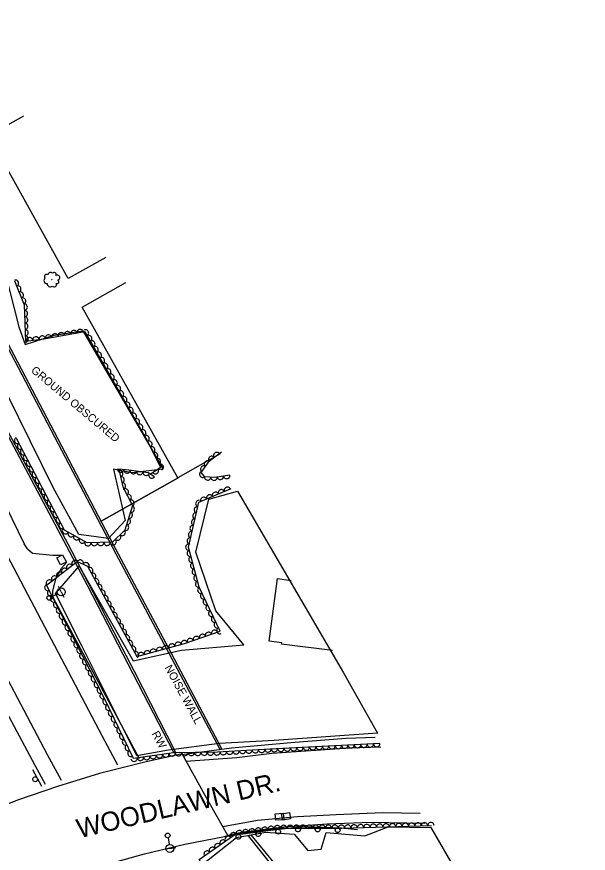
# Model space of a CAD drawing. Extents: x 1722896 to 1754269, y 648279 to 666297.
# Drawn here: x 1728088 to 1728445, y 653597 to 654120 of the extents above; entities that cross this region are included whole.
import ezdxf

# ---------------------------------------------------------------- set-up
doc = ezdxf.new("R2010")
doc.units = 0
for name, color, linetype in [('DESIGN - CENTERLINE - Proposed', 7, 'Continuous'), ('DESIGN - CENTERLINE - Proposed Text', 7, 'Continuous'), ('DESIGN - SCRATCH - User 1', 7, 'Continuous'), ('DESIGN - SHEET - Linework', 7, 'Continuous'), ('SURVEY - CENTERLINE - Preliminary', 7, 'Continuous'), ('SURVEY - CENTERLINE - Preliminary Text', 7, 'Continuous'), ('SURVEY - DRAINAGE - Natural Features', 7, 'Continuous'), ('SURVEY - DTM - Breaklines', 7, 'Continuous'), ('SURVEY - VEGETATION - Features with Text', 7, 'Continuous')]:
    doc.layers.add(name, color=color, linetype=linetype)

msp = doc.modelspace()

# ---------------------------------------------------------------- linework, layer by layer
at = {"layer": 'DESIGN - CENTERLINE - Proposed'}
msp.add_lwpolyline([(1728001.32, 653590.44), (1728014.96, 653563.21), (1728028.46, 653541.65), (1728048.12, 653551.41), (1728066.45, 653560.89), (1728086.6, 653569.4), (1728114.32, 653579.78), (1728142.79, 653589.66), (1728168.13, 653596.78), (1728193.26, 653602.88), (1728218.17, 653607.74), (1728220.25, 653608.21), (1728206.07, 653633.29), (1728191.6, 653659.26), (1728168.29, 653654.22), (1728140.02, 653647.08), (1728113.85, 653638.91), (1728088.89, 653630.48), (1728063.4, 653620.21), (1728040.53, 653609.86), (1728020.46, 653599.75), (1728001, 653590.49)], dxfattribs=at)
at = {"layer": 'DESIGN - CENTERLINE - Proposed Text'}
for points in [[(1728144.04, 653969.42), (1728120.36, 653956.29), (1728070.69, 654045.71), (1728092.72, 654058.06)], [(1728215.48, 653846.74), (1728189.04, 653831.91), (1728129.14, 653938.49), (1728156.55, 653953.96)], [(1728189.11, 653831.74), (1728141.14, 653804.78), (1728189.11, 653831.74)], [(1728285.52, 653723.92), (1728253.79, 653727.79), (1728253.88, 653728.77), (1728245.98, 653729.72), (1728251.16, 653768.96), (1728259.78, 653767.68)]]:
    msp.add_lwpolyline(points, dxfattribs=at)
at = {"layer": 'DESIGN - SCRATCH - User 1'}
for points in [[(1728216.51, 653662.39), (1728185.08, 653722.12), (1728148.51, 653790.45), (1728086.82, 653908.4), (1728015.23, 654042.68), (1727994.93, 654081.61), (1727939.46, 654111.11), (1727938.39, 654109.45), (1727992.85, 654080.84), (1728018.17, 654033.5), (1728080.24, 653917.85), (1728150.25, 653784.38), (1728186.88, 653715.54), (1728215.31, 653662.32), (1728216.51, 653662.39)], [(1728186.41, 653660.27), (1728132.59, 653764.45), (1728071.63, 653878.81), (1728024.24, 653969.54), (1727996.39, 654021.67), (1727997.47, 654022.12), (1728027.51, 653965.29), (1728072.05, 653880.32), (1728120.17, 653790.57), (1728161.69, 653710.99), (1728187.26, 653660.89), (1728186.41, 653660.27)], [(1728098.2, 653649.62), (1728103.87, 653639.03)], [(1728098.2, 653649.62), (1728099.3, 653647.55)], [(1728100.06, 653646.14), (1728102.23, 653642.09)], [(1728102.99, 653640.68), (1728103.87, 653639.03)], [(1728220.5, 653608.14), (1728246.95, 653611.69), (1728266.99, 653613.84), (1728290.96, 653613.08), (1728301.14, 653612.06)], [(1728224.41, 653608.66), (1728228.97, 653609.28)], [(1728230.56, 653609.49), (1728232.89, 653609.8)], [(1728232.89, 653609.8), (1728235.22, 653610.11)], [(1728236.8, 653610.33), (1728241.36, 653610.94)], [(1728242.95, 653611.15), (1728245.28, 653611.47)], [(1728245.28, 653611.47), (1728246.95, 653611.69), (1728247.61, 653611.76)], [(1728249.2, 653611.93), (1728253.77, 653612.42)], [(1728255.36, 653612.59), (1728257.7, 653612.84)], [(1728257.7, 653612.84), (1728260.04, 653613.1)], [(1728261.63, 653613.27), (1728266.2, 653613.76)], [(1728267.8, 653613.82), (1728270.14, 653613.74)], [(1728270.14, 653613.74), (1728272.49, 653613.67)], [(1728274.09, 653613.62), (1728278.69, 653613.47)], [(1728280.29, 653613.42), (1728282.64, 653613.34)], [(1728282.64, 653613.34), (1728284.99, 653613.27)], [(1728286.59, 653613.22), (1728290.96, 653613.08), (1728291.18, 653613.06)], [(1728292.78, 653612.9), (1728295.11, 653612.66)], [(1728295.11, 653612.66), (1728297.45, 653612.43)], [(1728299.04, 653612.27), (1728301.14, 653612.06)], [(1728220.5, 653608.14), (1728222.83, 653608.45)], [(1728428.74, 653361.93), (1728406.3, 653391.77), (1728317.18, 653503.56), (1728290.55, 653537.9), (1728248.62, 653588.79), (1728233.21, 653608.07), (1728234.63, 653608.76), (1728253.66, 653585.32), (1728299.08, 653529.28), (1728412.98, 653385.46), (1728429.59, 653362.96), (1728428.74, 653361.93)]]:
    msp.add_lwpolyline(points, dxfattribs=at)
for centre, start, end in [((1728099.81, 653643.43), 141.4294, 141.4196), ((1728226.87, 653607.48), 210.913, 210.9032), ((1728239.26, 653609.14), 210.913, 210.9032), ((1728251.62, 653610.68), 209.3903, 209.3804), ((1728264.05, 653612.02), 209.3903, 209.3804), ((1728276.32, 653612.05), 201.4349, 201.425), ((1728288.81, 653611.65), 201.4349, 201.425)]:
    msp.add_arc(centre, 1.5, start, end, dxfattribs=at)
at = {"layer": 'SURVEY - CENTERLINE - Preliminary'}
for points in [[(1728111.65, 653920.96), (1728129.65, 653923.68), (1728179.9, 653837.31), (1728160.15, 653834.86), (1728148.81, 653837.29), (1728156.15, 653805.08), (1728145.65, 653793.93), (1728127.12, 653796.33), (1728111.09, 653825.85), (1728082.31, 653884.14), (1728039.98, 653968.18), (1728011.96, 654025.9), (1728025.22, 654033.17), (1728044.9, 654017.07), (1728081, 653959.72), (1728089.73, 653926.28), (1728093.54, 653915.05), (1728111.65, 653920.96)], [(1728313.75, 653672.17), (1728249.07, 653667.74), (1728214.93, 653665.73), (1728183.22, 653661.57), (1728163.42, 653658.11), (1728128.98, 653726.93), (1728112.47, 653759.54), (1728127.32, 653776.68), (1728161.06, 653717.38), (1728191.32, 653724.21), (1728230.26, 653727.49), (1728212.81, 653748.72), (1728200.19, 653785.33), (1728208.32, 653818.44), (1728226.21, 653823.56), (1728292.43, 653709.88), (1728313.75, 653672.17)], [(1728204.97, 653590.83), (1728225.69, 653606.96), (1728243.64, 653610.36), (1728261.71, 653609.1), (1728270.09, 653598.82), (1728278.44, 653599.86), (1728281.55, 653610.14), (1728305.74, 653608.02), (1728320.34, 653613.77), (1728347.14, 653613.4), (1728422.44, 653482.85)]]:
    msp.add_lwpolyline(points, dxfattribs=at)
at = {"layer": 'SURVEY - CENTERLINE - Preliminary Text'}
for points in [[(1727732.21, 654484.49), (1727768.97, 654413.16), (1727813.96, 654328.14), (1727855.35, 654247.58), (1727944.04, 654072.45), (1727969.68, 654028.83), (1727996, 653978.27), (1728034.88, 653904.71), (1728077.58, 653821.81), (1728093.03, 653790.56)], [(1727722.77, 654472.46), (1727768.58, 654384.88), (1727826.36, 654273.79), (1727888.83, 654153.82), (1727943.15, 654050.35), (1728009.97, 653922.32), (1728073.7, 653799.5), (1728141.6, 653670.38), (1728151.37, 653652.53)], [(1728116.24, 653642.76), (1728107.48, 653658.71), (1728074.15, 653721.71), (1728046.24, 653775.34), (1728016.12, 653833.27), (1727981.9, 653898.85), (1727950.87, 653958.62), (1727914.73, 654028.82), (1727880.2, 654094.82), (1727841.31, 654168.57), (1727801.85, 654243.95), (1727765.71, 654313.53), (1727729.09, 654384.15), (1727699.55, 654441.02)], [(1728106.35, 653640.14), (1728099.8, 653652.14), (1728062.27, 653721.74), (1728019.66, 653803.94), (1727979.61, 653881.08), (1727952.11, 653934.01), (1727920.36, 653994.55), (1727860.06, 654109.98), (1727811.47, 654203.83), (1727757.76, 654306.23), (1727711.6, 654395.49), (1727693.17, 654431.8)], [(1728095.03, 653787.38), (1728093.03, 653790.56)], [(1728095.03, 653787.38), (1728098.12, 653784.78), (1728110.96, 653783.42), (1728116.58, 653783.58)], [(1728110.86, 653757.34), (1728110.87, 653761.01), (1728112.65, 653768.73), (1728116.33, 653775.4), (1728119.36, 653779.01)], [(1728110.94, 653757.2), (1728110.86, 653757.34)], [(1728165.06, 653656.2), (1728136.09, 653710.47), (1728110.99, 653757.11)], [(1728191.57, 653658.96), (1728222.45, 653662.99), (1728259.54, 653666.35), (1728294.17, 653669.14), (1728312.26, 653669.76)], [(1728193.95, 653654.7), (1728225.84, 653657.09), (1728247.7, 653659.76), (1728296.22, 653663.16), (1728315.83, 653663.67)], [(1728340.27, 653621.99), (1728317.04, 653622.44), (1728287.86, 653621.19), (1728263.69, 653619.93), (1728238.74, 653617.72), (1728217, 653613.65)], [(1728343.27, 653615.72), (1728309.53, 653616.34), (1728282.29, 653615.39), (1728255.15, 653613.42), (1728229.74, 653610.31), (1728220.25, 653608.21)]]:
    msp.add_lwpolyline(points, dxfattribs=at)
at = {"layer": 'SURVEY - DRAINAGE - Natural Features'}
for p, q in [((1728116.39, 653780.5), (1728116.39, 653780.5)), ((1728252.51, 653619.98), (1728252.51, 653619.98)), ((1728256.63, 653620.23), (1728256.63, 653620.23))]:
    msp.add_line(p, q, dxfattribs=at)
for points in [[(1728113.45, 653781.79), (1728117, 653783.65), (1728119.32, 653779.21), (1728115.77, 653777.36), (1728113.45, 653781.79)], [(1728250.17, 653617.79), (1728249.87, 653621.78), (1728254.85, 653622.16), (1728255.16, 653618.17), (1728250.17, 653617.79)], [(1728254.53, 653617.81), (1728253.82, 653621.75), (1728258.74, 653622.64), (1728259.45, 653618.7), (1728254.53, 653617.81)]]:
    msp.add_lwpolyline(points, dxfattribs=at)
at = {"layer": 'SURVEY - DTM - Breaklines'}
for p, q in [((1728116.09, 653760.51), (1728114.42, 653763.87)), ((1728116.09, 653760.51), (1728117.75, 653757.14)), ((1728110.04, 653757.51), (1728113.85, 653759.4)), ((1728182.85, 653606.85), (1728183.57, 653602.66)), ((1728184, 653600.2), (1728180.3, 653599.56)), ((1728184, 653600.2), (1728187.69, 653600.83))]:
    msp.add_line(p, q, dxfattribs=at)
for centre, radius in [((1728116.09, 653760.51), 2.5), ((1728108.69, 653756.84), 1.5), ((1728182.6, 653608.33), 1.5), ((1728184, 653600.2), 2.5)]:
    msp.add_circle(centre, radius, dxfattribs=at)
at = {"layer": 'SURVEY - VEGETATION - Features with Text'}
for points in [[(1728086.97, 653955.03), (1728093.07, 653939.85), (1728093.71, 653917.2), (1728105.24, 653918.77), (1728130.89, 653923.25), (1728169.9, 653855.16), (1728178.15, 653838.36), (1728171.78, 653833.94)], [(1728174.37, 653832.37), (1728170.37, 653834.99), (1728158.4, 653836.55), (1728152.13, 653837.28), (1728154.59, 653826.28), (1728160.63, 653814.63), (1728155.86, 653799.2), (1728148.25, 653791.53), (1728132.36, 653791.18), (1728118.09, 653799.11), (1728088.15, 653856.39)], [(1728221.51, 653833.49), (1728212.12, 653832.1), (1728205.75, 653832.37), (1728203.57, 653835.21), (1728208.68, 653842.42), (1728216.24, 653848.03)], [(1728315.26, 653665.7), (1728246.55, 653662.35), (1728213.83, 653660.43), (1728186.21, 653659.87), (1728161.18, 653656.39), (1728143.07, 653693.85), (1728106.88, 653764.76), (1728126.17, 653779.48), (1728132.52, 653776.54), (1728163.31, 653720.1), (1728193.05, 653728.3), (1728215.37, 653735.98), (1728202.38, 653763.39), (1728195.71, 653788.41), (1728202.17, 653816.53), (1728222.36, 653825.24)], [(1729008.8, 652937.3), (1728926.54, 652962.62), (1728823.57, 653007.24), (1728745.63, 653042.32), (1728684.48, 653077.21), (1728614.85, 653124.77), (1728554.42, 653169.63), (1728506.38, 653209.8), (1728456.48, 653257.37), (1728401.52, 653313.09), (1728374.97, 653343), (1728338.77, 653388.42), (1728294.08, 653449.68), (1728255.51, 653505.86), (1728219.4, 653563.08), (1728202.4, 653593.4), (1728225.17, 653609.3), (1728252.04, 653612.82), (1728291.34, 653612.92), (1728347.43, 653614.57)]]:
    msp.add_lwpolyline(points, dxfattribs=at)
msp.add_circle((1728110.18, 653955.71), 0.0563, dxfattribs=at)
for centre, radius, start, end in [((1728109.48, 653958.47), 1.74, 44.0395, 170.8852), ((1728111.74, 653958.99), 1.23, 328.7525, 146.0716), ((1728107.11, 653955.11), 1.83, 123.9455, 279.784), ((1728106.97, 653957.65), 1.35, 54.1984, 229.1987), ((1728113.58, 653956.95), 1.61, 286.1338, 119.5535), ((1728113.56, 653954.4), 1.11, 246.1131, 64.8588), ((1728109.25, 653953.09), 1.84, 173.0497, 310.5739), ((1728111.6, 653952.82), 1.61, 223.997, 20.7859)]:
    msp.add_arc(centre, radius, start, end, dxfattribs=at)
for centre, major_axis in [((1728087.6, 653953.47), (0.75, -1.86)), ((1728089.09, 653949.75), (0.75, -1.86)), ((1728090.58, 653946.04), (0.75, -1.86)), ((1728092.07, 653942.33), (0.75, -1.86)), ((1728093.11, 653938.52), (0.06, -2)), ((1728093.22, 653934.53), (0.06, -2)), ((1728093.34, 653930.53), (0.06, -2)), ((1728093.45, 653926.53), (0.06, -2)), ((1728093.56, 653922.53), (0.06, -2)), ((1728116.11, 653920.67), (1.97, 0.34)), ((1728120.05, 653921.36), (1.97, 0.34)), ((1728123.99, 653922.05), (1.97, 0.34)), ((1728127.93, 653922.74), (1.97, 0.34)), ((1728131.38, 653922.39), (0.99, -1.74)), ((1728093.68, 653918.53), (0.06, -2)), ((1728096.35, 653917.56), (1.98, 0.27)), ((1728100.32, 653918.1), (1.98, 0.27)), ((1728104.28, 653918.64), (1.98, 0.27)), ((1728108.22, 653919.29), (1.97, 0.34)), ((1728112.16, 653919.98), (1.97, 0.34)), ((1728133.37, 653918.92), (0.99, -1.74)), ((1728135.36, 653915.45), (0.99, -1.74)), ((1728137.35, 653911.98), (0.99, -1.74)), ((1728139.34, 653908.51), (0.99, -1.74)), ((1728141.32, 653905.04), (0.99, -1.74)), ((1728143.31, 653901.57), (0.99, -1.74)), ((1728145.3, 653898.1), (0.99, -1.74)), ((1728147.29, 653894.63), (0.99, -1.74)), ((1728149.28, 653891.16), (0.99, -1.74)), ((1728151.26, 653887.69), (0.99, -1.74)), ((1728153.25, 653884.21), (0.99, -1.74)), ((1728155.24, 653880.74), (0.99, -1.74)), ((1728157.23, 653877.27), (0.99, -1.74)), ((1728159.22, 653873.8), (0.99, -1.74)), ((1728161.21, 653870.33), (0.99, -1.74)), ((1728163.19, 653866.86), (0.99, -1.74)), ((1728165.18, 653863.39), (0.99, -1.74)), ((1728167.17, 653859.92), (0.99, -1.74)), ((1728088.79, 653855.17), (-0.93, 1.77)), ((1728169.16, 653856.45), (0.99, -1.74)), ((1728171, 653852.9), (0.88, -1.8)), ((1728090.64, 653851.63), (-0.93, 1.77)), ((1728092.49, 653848.08), (-0.93, 1.77)), ((1728172.77, 653849.31), (0.88, -1.8)), ((1728094.34, 653844.54), (-0.93, 1.77)), ((1728174.53, 653845.72), (0.88, -1.8)), ((1728176.3, 653842.13), (0.88, -1.8)), ((1728210.05, 653843.44), (1.61, 1.19)), ((1728213.27, 653845.82), (1.61, 1.19)), ((1728096.2, 653840.99), (-0.93, 1.77)), ((1728098.05, 653837.45), (-0.93, 1.77)), ((1728178.06, 653838.54), (0.88, -1.8)), ((1728205.04, 653837.29), (1.16, 1.63)), ((1728207.36, 653840.55), (1.16, 1.63)), ((1728099.9, 653833.9), (-0.93, 1.77)), ((1728153.29, 653837.15), (-1.99, 0.23)), ((1728152.75, 653834.52), (0.44, -1.95)), ((1728157.26, 653836.68), (-1.99, 0.23)), ((1728161.23, 653836.18), (-1.98, 0.26)), ((1728165.2, 653835.66), (-1.98, 0.26)), ((1728169.17, 653835.15), (-1.98, 0.26)), ((1728172.7, 653833.47), (-1.67, 1.1)), ((1728175.03, 653836.19), (-1.64, -1.14)), ((1728204.45, 653834.06), (-1.22, 1.59)), ((1728101.76, 653830.36), (-0.93, 1.77)), ((1728103.61, 653826.81), (-0.93, 1.77)), ((1728153.62, 653830.62), (0.44, -1.95)), ((1728154.49, 653826.71), (0.44, -1.95)), ((1728207.61, 653832.29), (-2, 0.08)), ((1728211.61, 653832.12), (-2, 0.08)), ((1728215.57, 653832.61), (-1.98, -0.29)), ((1728219.53, 653833.2), (-1.98, -0.29)), ((1728105.46, 653823.27), (-0.93, 1.77)), ((1728156.22, 653823.12), (0.92, -1.78)), ((1728216.17, 653822.57), (1.84, 0.79)), ((1728219.84, 653824.15), (1.84, 0.79)), ((1728107.32, 653819.72), (-0.93, 1.77)), ((1728158.06, 653819.57), (0.92, -1.78)), ((1728159.91, 653816.02), (0.92, -1.78)), ((1728205.15, 653817.81), (1.84, 0.79)), ((1728208.82, 653819.4), (1.84, 0.79)), ((1728212.49, 653820.98), (1.84, 0.79)), ((1728109.17, 653816.18), (-0.93, 1.77)), ((1728111.02, 653812.63), (-0.93, 1.77)), ((1728159.91, 653812.31), (-0.59, -1.91)), ((1728201.1, 653811.89), (0.45, 1.95)), ((1728202, 653815.79), (0.45, 1.95)), ((1728112.88, 653809.09), (-0.93, 1.77)), ((1728158.73, 653808.48), (-0.59, -1.91)), ((1728200.21, 653807.99), (0.45, 1.95)), ((1728114.73, 653805.54), (-0.93, 1.77)), ((1728116.58, 653802), (-0.93, 1.77)), ((1728156.37, 653800.84), (-0.59, -1.91)), ((1728157.55, 653804.66), (-0.59, -1.91)), ((1728198.42, 653800.2), (0.45, 1.95)), ((1728199.31, 653804.1), (0.45, 1.95)), ((1728118.74, 653798.75), (-1.75, 0.97)), ((1728122.24, 653796.81), (-1.75, 0.97)), ((1728154.26, 653797.58), (-1.41, -1.42)), ((1728197.52, 653796.3), (0.45, 1.95)), ((1728125.73, 653794.86), (-1.75, 0.97)), ((1728129.23, 653792.92), (-1.75, 0.97)), ((1728148.62, 653791.9), (-1.41, -1.42)), ((1728151.44, 653794.74), (-1.41, -1.42)), ((1728196.63, 653792.4), (0.45, 1.95)), ((1728132.78, 653791.19), (-2, -0.04)), ((1728136.78, 653791.28), (-2, -0.04)), ((1728140.78, 653791.37), (-2, -0.04)), ((1728144.77, 653791.45), (-2, -0.04)), ((1728195.73, 653788.5), (0.45, 1.95)), ((1728196.72, 653784.64), (-0.52, 1.93)), ((1728197.75, 653780.77), (-0.52, 1.93)), ((1728121.44, 653775.87), (1.59, 1.21)), ((1728124.62, 653778.3), (1.59, 1.21)), ((1728128.03, 653778.62), (1.81, -0.84)), ((1728131.66, 653776.93), (1.81, -0.84)), ((1728198.78, 653776.91), (-0.52, 1.93)), ((1728115.08, 653771.02), (1.59, 1.21)), ((1728118.26, 653773.44), (1.59, 1.21)), ((1728133.98, 653773.85), (0.96, -1.76)), ((1728135.9, 653770.34), (0.96, -1.76)), ((1728199.81, 653773.04), (-0.52, 1.93)), ((1728200.84, 653769.18), (-0.52, 1.93)), ((1728108.72, 653766.16), (1.59, 1.21)), ((1728111.9, 653768.59), (1.59, 1.21)), ((1728137.81, 653766.83), (0.96, -1.76)), ((1728201.87, 653765.31), (-0.52, 1.93)), ((1728107.65, 653763.26), (-0.91, 1.78)), ((1728109.46, 653759.7), (-0.91, 1.78)), ((1728139.73, 653763.32), (0.96, -1.76)), ((1728141.65, 653759.81), (0.96, -1.76)), ((1728203.25, 653761.57), (-0.86, 1.81)), ((1728111.28, 653756.13), (-0.91, 1.78)), ((1728143.56, 653756.3), (0.96, -1.76)), ((1728204.96, 653757.96), (-0.86, 1.81)), ((1728206.67, 653754.34), (-0.86, 1.81)), ((1728113.1, 653752.57), (-0.91, 1.78)), ((1728114.92, 653749.01), (-0.91, 1.78)), ((1728145.48, 653752.79), (0.96, -1.76)), ((1728147.39, 653749.28), (0.96, -1.76)), ((1728208.38, 653750.73), (-0.86, 1.81)), ((1728116.74, 653745.44), (-0.91, 1.78)), ((1728149.31, 653745.76), (0.96, -1.76)), ((1728210.1, 653747.11), (-0.86, 1.81)), ((1728211.81, 653743.5), (-0.86, 1.81)), ((1728118.56, 653741.88), (-0.91, 1.78)), ((1728120.37, 653738.32), (-0.91, 1.78)), ((1728151.23, 653742.25), (0.96, -1.76)), ((1728153.14, 653738.74), (0.96, -1.76)), ((1728213.52, 653739.88), (-0.86, 1.81)), ((1728122.19, 653734.76), (-0.91, 1.78)), ((1728155.06, 653735.23), (0.96, -1.76)), ((1728208.11, 653733.48), (1.89, 0.65)), ((1728211.89, 653734.78), (1.89, 0.65)), ((1728215.24, 653736.27), (-0.86, 1.81)), ((1728124.01, 653731.19), (-0.91, 1.78)), ((1728125.83, 653727.63), (-0.91, 1.78)), ((1728156.97, 653731.72), (0.96, -1.76)), ((1728158.89, 653728.21), (0.96, -1.76)), ((1728189.12, 653727.21), (1.93, 0.53)), ((1728192.98, 653728.28), (1.93, 0.53)), ((1728196.76, 653729.57), (1.89, 0.65)), ((1728200.54, 653730.88), (1.89, 0.65)), ((1728204.32, 653732.18), (1.89, 0.65)), ((1728127.65, 653724.07), (-0.91, 1.78)), ((1728160.81, 653724.7), (0.96, -1.76)), ((1728169.84, 653721.9), (1.93, 0.53)), ((1728173.69, 653722.96), (1.93, 0.53)), ((1728177.55, 653724.03), (1.93, 0.53)), ((1728181.41, 653725.09), (1.93, 0.53)), ((1728185.26, 653726.15), (1.93, 0.53)), ((1728129.47, 653720.5), (-0.91, 1.78)), ((1728131.28, 653716.94), (-0.91, 1.78)), ((1728162.72, 653721.19), (0.96, -1.76)), ((1728165.98, 653720.84), (1.93, 0.53)), ((1728133.1, 653713.38), (-0.91, 1.78)), ((1728134.92, 653709.82), (-0.91, 1.78)), ((1728136.74, 653706.25), (-0.91, 1.78)), ((1728138.56, 653702.69), (-0.91, 1.78)), ((1728140.38, 653699.13), (-0.91, 1.78)), ((1728142.19, 653695.56), (-0.91, 1.78)), ((1728143.97, 653691.98), (-0.87, 1.8)), ((1728145.71, 653688.38), (-0.87, 1.8)), ((1728147.45, 653684.78), (-0.87, 1.8)), ((1728149.19, 653681.18), (-0.87, 1.8)), ((1728150.94, 653677.58), (-0.87, 1.8)), ((1728152.68, 653673.98), (-0.87, 1.8)), ((1728154.42, 653670.37), (-0.87, 1.8)), ((1728156.16, 653666.77), (-0.87, 1.8)), ((1728157.9, 653663.17), (-0.87, 1.8)), ((1728159.64, 653659.57), (-0.87, 1.8)), ((1728225.38, 653661.11), (-2, -0.12)), ((1728229.37, 653661.34), (-2, -0.12)), ((1728233.36, 653661.58), (-2, -0.12)), ((1728237.36, 653661.81), (-2, -0.12)), ((1728241.35, 653662.05), (-2, -0.12)), ((1728245.34, 653662.28), (-2, -0.12)), ((1728249.34, 653662.49), (-2, -0.1)), ((1728253.33, 653662.68), (-2, -0.1)), ((1728257.33, 653662.88), (-2, -0.1)), ((1728261.32, 653663.07), (-2, -0.1)), ((1728265.32, 653663.27), (-2, -0.1)), ((1728269.31, 653663.46), (-2, -0.1)), ((1728273.31, 653663.66), (-2, -0.1)), ((1728277.3, 653663.85), (-2, -0.1)), ((1728281.3, 653664.05), (-2, -0.1)), ((1728285.29, 653664.24), (-2, -0.1)), ((1728289.29, 653664.44), (-2, -0.1)), ((1728293.29, 653664.63), (-2, -0.1)), ((1728297.28, 653664.83), (-2, -0.1)), ((1728301.28, 653665.02), (-2, -0.1)), ((1728305.27, 653665.22), (-2, -0.1)), ((1728309.27, 653665.41), (-2, -0.1)), ((1728313.26, 653665.6), (-2, -0.1)), ((1728161.64, 653656.45), (-1.98, -0.28)), ((1728165.6, 653657), (-1.98, -0.28)), ((1728169.56, 653657.55), (-1.98, -0.28)), ((1728173.52, 653658.1), (-1.98, -0.28)), ((1728177.49, 653658.66), (-1.98, -0.28)), ((1728181.45, 653659.21), (-1.98, -0.28)), ((1728185.41, 653659.76), (-1.98, -0.28)), ((1728189.4, 653659.93), (-2, -0.04)), ((1728193.4, 653660.01), (-2, -0.04)), ((1728197.4, 653660.1), (-2, -0.04)), ((1728201.4, 653660.18), (-2, -0.04)), ((1728205.4, 653660.26), (-2, -0.04)), ((1728209.4, 653660.34), (-2, -0.04)), ((1728213.4, 653660.42), (-2, -0.04)), ((1728217.39, 653660.64), (-2, -0.12)), ((1728221.38, 653660.87), (-2, -0.12)), ((1728247.15, 653612.18), (1.98, 0.26)), ((1728251.12, 653612.69), (1.98, 0.26)), ((1728255.11, 653612.82), (2, 0.01)), ((1728259.11, 653612.83), (2, 0.01)), ((1728263.11, 653612.84), (2, 0.01)), ((1728267.11, 653612.85), (2, 0.01)), ((1728271.11, 653612.86), (2, 0.01)), ((1728275.11, 653612.87), (2, 0.01)), ((1728279.11, 653612.88), (2, 0.01)), ((1728283.11, 653612.89), (2, 0.01)), ((1728287.11, 653612.9), (2, 0.01)), ((1728291.11, 653612.91), (2, 0.01)), ((1728295.11, 653613.03), (2, 0.06)), ((1728299.11, 653613.14), (2, 0.06)), ((1728303.11, 653613.26), (2, 0.06)), ((1728307.11, 653613.38), (2, 0.06)), ((1728311.1, 653613.5), (2, 0.06)), ((1728315.1, 653613.62), (2, 0.06)), ((1728319.1, 653613.74), (2, 0.06)), ((1728323.1, 653613.85), (2, 0.06)), ((1728327.1, 653613.97), (2, 0.06)), ((1728331.1, 653614.09), (2, 0.06)), ((1728335.09, 653614.21), (2, 0.06)), ((1728339.09, 653614.33), (2, 0.06)), ((1728343.09, 653614.45), (2, 0.06)), ((1728347.09, 653614.56), (2, 0.06)), ((1728223.67, 653608.26), (1.64, 1.15)), ((1728227.32, 653609.58), (1.98, 0.26)), ((1728231.29, 653610.1), (1.98, 0.26)), ((1728235.26, 653610.62), (1.98, 0.26)), ((1728239.22, 653611.14), (1.98, 0.26)), ((1728243.19, 653611.66), (1.98, 0.26)), ((1728217.11, 653603.68), (1.64, 1.15)), ((1728220.39, 653605.97), (1.64, 1.15)), ((1728207.27, 653596.81), (1.64, 1.15)), ((1728210.55, 653599.1), (1.64, 1.15)), ((1728213.83, 653601.39), (1.64, 1.15))]:
    msp.add_ellipse(centre, major_axis=major_axis, ratio=0.940188, start_param=0, end_param=3.141593, dxfattribs=at)

# ---------------------------------------------------------------- texts
at = {"layer": 'DESIGN - SCRATCH - User 1'}
for s, rotation, p in [('NOISE WALL', 298.451, (1728180.6, 653713.28)), ('RW', 298.8905, (1728172.44, 653671.92))]:
    msp.add_text(s, height=5, rotation=rotation, dxfattribs=at).set_placement(p)
at = {"layer": 'DESIGN - SHEET - Linework'}
msp.add_text('WOODLAWN DR.', height=12, rotation=13.2972, dxfattribs=at).set_placement((1728127.41, 653606.5))
at = {"layer": 'SURVEY - CENTERLINE - Preliminary'}
msp.add_text('GROUND OBSCURED', height=5, rotation=320.0123, dxfattribs=at).set_placement((1728096.83, 653898.3))

doc.saveas('drawing.dxf')
